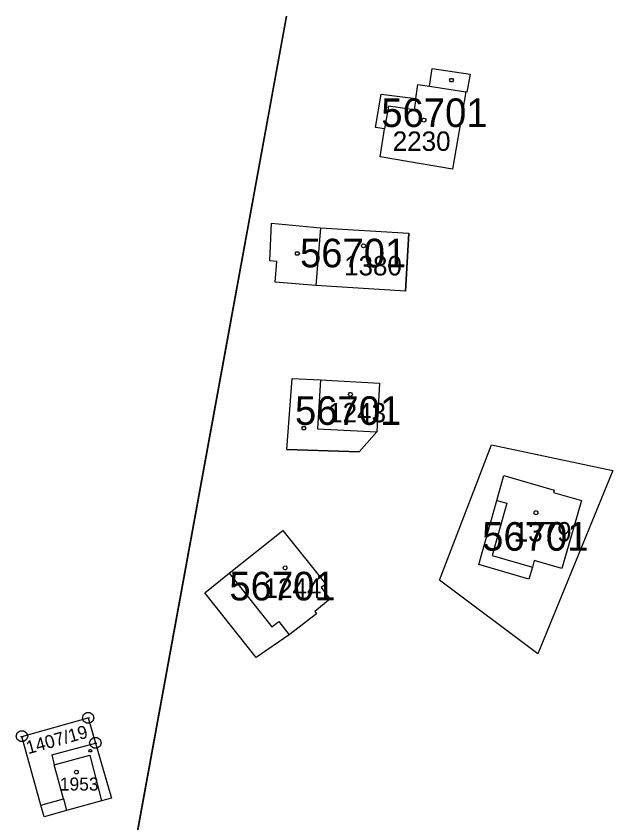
# Model space of a CAD drawing. Extents: x -779618 to -776429, y -1144546 to -1143350.
# Drawn here: x -778475 to -778422.8, y -1143420.2 to -1143349.7 of the extents above; entities that cross this region are included whole.
import ezdxf

# ---------------------------------------------------------------- set-up
doc = ezdxf.new("R2010")
doc.units = 0
for name, color, linetype in [('1', 7, 'Continuous'), ('11', 7, 'Continuous'), ('12', 7, 'Continuous'), ('2', 7, 'Continuous'), ('4', 7, 'Continuous'), ('5', 7, 'Continuous'), ('8', 7, 'Continuous')]:
    doc.layers.add(name, color=color, linetype=linetype)

msp = doc.modelspace()

# ---------------------------------------------------------------- linework, layer by layer
at = {"layer": '1'}
for p, q in [((-778465.13, -1143424.95), (-778451.37, -1143349.655)), ((-778438.87, -1143355.77), (-778438.63, -1143354.23)), ((-778438.63, -1143354.23), (-778435.31, -1143354.74)), ((-778435.31, -1143354.74), (-778435.58, -1143356.29)), ((-778440.06, -1143356.85), (-778439.87, -1143355.62)), ((-778439.87, -1143355.62), (-778438.87, -1143355.77)), ((-778443.57, -1143359.39), (-778443.08, -1143356.48)), ((-778443.08, -1143356.48), (-778440.06, -1143356.85)), ((-778435.68, -1143356.27), (-778436.85, -1143363.05)), ((-778435.58, -1143356.29), (-778435.68, -1143356.27)), ((-778442.79, -1143359.51), (-778443.57, -1143359.39)), ((-778443.16, -1143361.95), (-778442.79, -1143359.51)), ((-778440.79, -1143362.36), (-778443.16, -1143361.95)), ((-778436.85, -1143363.05), (-778440.79, -1143362.36)), ((-778452.83, -1143371.04), (-778452.69, -1143367.75)), ((-778452.69, -1143367.75), (-778448.39, -1143368.17)), ((-778448.39, -1143368.17), (-778440.66, -1143368.63)), ((-778440.96, -1143373.72), (-778440.66, -1143368.63)), ((-778452.2, -1143371.12), (-778452.83, -1143371.04)), ((-778452.36, -1143372.91), (-778452.2, -1143371.12)), ((-778448.81, -1143373.22), (-778452.36, -1143372.91)), ((-778440.96, -1143373.72), (-778448.81, -1143373.22)), ((-778451.34, -1143387.56), (-778450.88, -1143381.33)), ((-778450.88, -1143381.33), (-778448.4, -1143381.47)), ((-778448.4, -1143381.47), (-778443.22, -1143381.75)), ((-778443.22, -1143381.75), (-778443.45, -1143386.02)), ((-778443.45, -1143386.02), (-778445, -1143387.76)), ((-778451.34, -1143387.56), (-778445, -1143387.76)), ((-778437.99, -1143398.99), (-778433.44, -1143387.15)), ((-778433.44, -1143387.15), (-778422.82, -1143389.38)), ((-778422.82, -1143389.38), (-778429.37, -1143405.41)), ((-778456.38, -1143398.38), (-778451.69, -1143394.63)), ((-778451.69, -1143394.63), (-778447.93, -1143399.32)), ((-778458.52, -1143400.1), (-778456.38, -1143398.38)), ((-778447.93, -1143399.32), (-778448.32, -1143399.63)), ((-778429.37, -1143405.41), (-778437.99, -1143398.99)), ((-778454.02, -1143405.74), (-778458.52, -1143400.1)), ((-778448.32, -1143399.63), (-778447.58, -1143400.65)), ((-778447.58, -1143400.65), (-778448.88, -1143401.73)), ((-778448.74, -1143401.93), (-778451.14, -1143403.76)), ((-778448.88, -1143401.73), (-778448.74, -1143401.93)), ((-778451.14, -1143403.76), (-778454.02, -1143405.74)), ((-778474.5, -1143412.64), (-778468.71, -1143411.03)), ((-778468.71, -1143411.03), (-778468.07, -1143413.22)), ((-778472.85, -1143418.66), (-778474.5, -1143412.64)), ((-778471.9, -1143414.24), (-778468.07, -1143413.22)), ((-778468.07, -1143413.22), (-778466.67, -1143418.04)), ((-778471.9, -1143414.24), (-778471.67, -1143415.12)), ((-778470.88, -1143418.1), (-778471.67, -1143415.12)), ((-778470.88, -1143418.1), (-778470.6, -1143419.13)), ((-778467.54, -1143418.28), (-778470.6, -1143419.13)), ((-778466.67, -1143418.04), (-778467.54, -1143418.28)), ((-778472.57, -1143419.68), (-778472.85, -1143418.66)), ((-778470.6, -1143419.13), (-778472.57, -1143419.68))]:
    msp.add_line(p, q, dxfattribs=at)
at = {"layer": '11'}
msp.add_lwpolyline([(-778451.37, -1143349.655), (-778456.42, -1143377.28), (-778465.13, -1143424.95)], dxfattribs=at)
for points in [[(-778443.08, -1143356.48), (-778440.06, -1143356.85), (-778439.87, -1143355.62), (-778438.87, -1143355.77), (-778438.63, -1143354.23), (-778435.31, -1143354.74), (-778435.58, -1143356.29), (-778435.68, -1143356.27), (-778436.85, -1143363.05), (-778440.79, -1143362.36), (-778443.16, -1143361.95), (-778442.79, -1143359.51), (-778443.57, -1143359.39)], [(-778452.69, -1143367.75), (-778448.39, -1143368.17), (-778440.66, -1143368.63), (-778440.96, -1143373.72), (-778448.81, -1143373.22), (-778452.36, -1143372.91), (-778452.2, -1143371.12), (-778452.83, -1143371.04)], [(-778450.88, -1143381.33), (-778448.4, -1143381.47), (-778443.22, -1143381.75), (-778443.45, -1143386.02), (-778445, -1143387.76), (-778451.34, -1143387.56)], [(-778433.44, -1143387.15), (-778422.82, -1143389.38), (-778429.37, -1143405.41), (-778437.99, -1143398.99)], [(-778456.38, -1143398.38), (-778451.69, -1143394.63), (-778447.93, -1143399.32), (-778448.32, -1143399.63), (-778447.58, -1143400.65), (-778448.88, -1143401.73), (-778448.74, -1143401.93), (-778451.14, -1143403.76), (-778454.02, -1143405.74), (-778458.52, -1143400.1)]]:
    msp.add_lwpolyline(points, close=True, dxfattribs=at)
at = {"layer": '12'}
for p, q in [((-778440.06, -1143356.85), (-778439.87, -1143355.62)), ((-778439.87, -1143355.62), (-778438.87, -1143355.77)), ((-778438.87, -1143355.77), (-778435.68, -1143356.27)), ((-778435.68, -1143356.27), (-778436.85, -1143363.05)), ((-778440.06, -1143356.85), (-778440.21, -1143357.84)), ((-778442.43, -1143357.52), (-778442.79, -1143359.51)), ((-778440.21, -1143357.84), (-778442.43, -1143357.52)), ((-778443.16, -1143361.95), (-778442.79, -1143359.51)), ((-778440.79, -1143362.36), (-778443.16, -1143361.95)), ((-778436.85, -1143363.05), (-778440.79, -1143362.36)), ((-778448.39, -1143368.17), (-778448.81, -1143373.22)), ((-778448.39, -1143368.17), (-778440.66, -1143368.63)), ((-778440.96, -1143373.72), (-778440.66, -1143368.63)), ((-778440.96, -1143373.72), (-778448.81, -1143373.22)), ((-778448.4, -1143381.47), (-778448.64, -1143385.75)), ((-778448.4, -1143381.47), (-778443.22, -1143381.75)), ((-778443.22, -1143381.75), (-778443.45, -1143386.02)), ((-778448.64, -1143385.75), (-778443.45, -1143386.02)), ((-778432.97, -1143392.02), (-778432.36, -1143389.83)), ((-778432.36, -1143389.83), (-778427.94, -1143391.1)), ((-778427.94, -1143391.1), (-778428, -1143391.3)), ((-778428, -1143391.3), (-778425.56, -1143392)), ((-778432.1, -1143392.26), (-778433.37, -1143396.81)), ((-778432.97, -1143392.02), (-778432.1, -1143392.26)), ((-778425.56, -1143392), (-778427.29, -1143397.95)), ((-778456.38, -1143398.38), (-778451.69, -1143394.63)), ((-778451.69, -1143394.63), (-778447.93, -1143399.32)), ((-778433.37, -1143396.81), (-778429.85, -1143397.83)), ((-778429.69, -1143397.26), (-778429.85, -1143397.83)), ((-778427.29, -1143397.95), (-778429.69, -1143397.26)), ((-778456.38, -1143398.38), (-778452.66, -1143403.06)), ((-778447.93, -1143399.32), (-778448.32, -1143399.63)), ((-778448.32, -1143399.63), (-778447.58, -1143400.65)), ((-778447.58, -1143400.65), (-778448.88, -1143401.73)), ((-778448.74, -1143401.93), (-778451.14, -1143403.76)), ((-778448.88, -1143401.73), (-778448.74, -1143401.93)), ((-778452.66, -1143403.06), (-778452.04, -1143402.59)), ((-778452.04, -1143402.59), (-778451.14, -1143403.76)), ((-778471.67, -1143415.12), (-778468.57, -1143414.29)), ((-778468.57, -1143414.29), (-778467.54, -1143418.28)), ((-778470.88, -1143418.1), (-778471.67, -1143415.12)), ((-778470.88, -1143418.1), (-778470.6, -1143419.13)), ((-778467.54, -1143418.28), (-778470.6, -1143419.13))]:
    msp.add_line(p, q, dxfattribs=at)
at = {"layer": '4'}
for p, q in [((-778438.87, -1143355.77), (-778435.68, -1143356.27)), ((-778440.06, -1143356.85), (-778440.21, -1143357.84)), ((-778442.43, -1143357.52), (-778442.79, -1143359.51)), ((-778440.21, -1143357.84), (-778442.43, -1143357.52)), ((-778448.39, -1143368.17), (-778448.81, -1143373.22)), ((-778448.4, -1143381.47), (-778448.64, -1143385.75)), ((-778448.64, -1143385.75), (-778443.45, -1143386.02)), ((-778432.97, -1143392.02), (-778432.36, -1143389.83)), ((-778432.36, -1143389.83), (-778427.94, -1143391.1)), ((-778427.94, -1143391.1), (-778428, -1143391.3)), ((-778428, -1143391.3), (-778425.56, -1143392)), ((-778434.54, -1143397.61), (-778432.97, -1143392.02)), ((-778432.1, -1143392.26), (-778433.37, -1143396.81)), ((-778432.97, -1143392.02), (-778432.1, -1143392.26)), ((-778425.56, -1143392), (-778427.29, -1143397.95)), ((-778433.37, -1143396.81), (-778429.85, -1143397.83)), ((-778429.69, -1143397.26), (-778429.85, -1143397.83)), ((-778427.29, -1143397.95), (-778429.69, -1143397.26)), ((-778430.16, -1143398.88), (-778434.54, -1143397.61)), ((-778429.85, -1143397.83), (-778430.16, -1143398.88)), ((-778456.38, -1143398.38), (-778452.66, -1143403.06)), ((-778452.66, -1143403.06), (-778452.04, -1143402.59)), ((-778452.04, -1143402.59), (-778451.14, -1143403.76)), ((-778471.67, -1143415.12), (-778468.57, -1143414.29)), ((-778468.57, -1143414.29), (-778467.54, -1143418.28)), ((-778472.85, -1143418.66), (-778470.88, -1143418.1))]:
    msp.add_line(p, q, dxfattribs=at)
at = {"layer": '5'}
for points in [[(-778436.85, -1143355.11), (-778436.76, -1143355.26), (-778436.85, -1143355.41), (-778437.03, -1143355.41), (-778437.12, -1143355.26), (-778437.03, -1143355.11)], [(-778439.34, -1143358.58), (-778439.24, -1143358.6), (-778439.19, -1143358.69), (-778439.17, -1143358.75), (-778439.19, -1143358.84), (-778439.27, -1143358.91), (-778439.34, -1143358.92), (-778439.43, -1143358.89), (-778439.49, -1143358.83), (-778439.51, -1143358.75), (-778439.49, -1143358.66), (-778439.41, -1143358.59)], [(-778444.62, -1143369.57), (-778444.52, -1143369.59), (-778444.47, -1143369.68), (-778444.45, -1143369.74), (-778444.47, -1143369.83), (-778444.55, -1143369.9), (-778444.62, -1143369.91), (-778444.71, -1143369.88), (-778444.77, -1143369.82), (-778444.79, -1143369.74), (-778444.77, -1143369.65), (-778444.69, -1143369.58)], [(-778450.33, -1143370.27), (-778450.24, -1143370.42), (-778450.33, -1143370.57), (-778450.51, -1143370.57), (-778450.6, -1143370.42), (-778450.51, -1143370.27)], [(-778445.77, -1143382.57), (-778445.67, -1143382.59), (-778445.62, -1143382.68), (-778445.6, -1143382.74), (-778445.62, -1143382.83), (-778445.7, -1143382.9), (-778445.77, -1143382.91), (-778445.86, -1143382.88), (-778445.92, -1143382.82), (-778445.94, -1143382.74), (-778445.92, -1143382.65), (-778445.84, -1143382.58)], [(-778449.76, -1143385.53), (-778449.67, -1143385.68), (-778449.76, -1143385.83), (-778449.94, -1143385.83), (-778450.03, -1143385.68), (-778449.94, -1143385.53)], [(-778429.54, -1143392.92), (-778429.44, -1143392.94), (-778429.39, -1143393.03), (-778429.37, -1143393.09), (-778429.39, -1143393.18), (-778429.47, -1143393.25), (-778429.54, -1143393.26), (-778429.63, -1143393.23), (-778429.69, -1143393.17), (-778429.71, -1143393.09), (-778429.69, -1143393), (-778429.61, -1143392.93)], [(-778451.49, -1143397.74), (-778451.39, -1143397.76), (-778451.34, -1143397.85), (-778451.32, -1143397.91), (-778451.34, -1143398), (-778451.42, -1143398.07), (-778451.49, -1143398.08), (-778451.58, -1143398.05), (-778451.64, -1143397.99), (-778451.66, -1143397.91), (-778451.64, -1143397.82), (-778451.56, -1143397.75)], [(-778468.46, -1143413.789), (-778468.399, -1143413.89), (-778468.46, -1143413.99), (-778468.58, -1143413.99), (-778468.641, -1143413.89), (-778468.58, -1143413.789)], [(-778469.74, -1143415.6), (-778469.64, -1143415.62), (-778469.59, -1143415.71), (-778469.57, -1143415.77), (-778469.59, -1143415.86), (-778469.67, -1143415.93), (-778469.74, -1143415.94), (-778469.83, -1143415.91), (-778469.89, -1143415.85), (-778469.91, -1143415.77), (-778469.89, -1143415.68), (-778469.81, -1143415.61)]]:
    msp.add_lwpolyline(points, close=True, dxfattribs=at)
at = {"layer": '8'}
for p, q in [((-778468.83, -1143411.03), (-778468.59, -1143411.03)), ((-778474.62, -1143412.64), (-778474.38, -1143412.64)), ((-778468.19, -1143413.22), (-778467.95, -1143413.22))]:
    msp.add_line(p, q, dxfattribs=at)
for points in [[(-778468.56, -1143410.55), (-778468.31, -1143410.73), (-778468.21, -1143411.02), (-778468.31, -1143411.31), (-778468.56, -1143411.49), (-778468.87, -1143411.49), (-778469.12, -1143411.31), (-778469.22, -1143411.02), (-778469.12, -1143410.73), (-778468.87, -1143410.55)], [(-778474.35, -1143412.16), (-778474.1, -1143412.34), (-778474, -1143412.63), (-778474.1, -1143412.92), (-778474.35, -1143413.1), (-778474.66, -1143413.1), (-778474.91, -1143412.92), (-778475.01, -1143412.63), (-778474.91, -1143412.34), (-778474.66, -1143412.16)], [(-778467.92, -1143412.74), (-778467.67, -1143412.92), (-778467.57, -1143413.21), (-778467.67, -1143413.5), (-778467.92, -1143413.68), (-778468.23, -1143413.68), (-778468.48, -1143413.5), (-778468.58, -1143413.21), (-778468.48, -1143412.92), (-778468.23, -1143412.74)]]:
    msp.add_lwpolyline(points, close=True, dxfattribs=at)

# ---------------------------------------------------------------- texts
at = {"layer": '11'}
for p in [(-778443.073, -1143359.35), (-778450.183, -1143371.62), (-778450.623, -1143385.4), (-778434.253, -1143396.4), (-778456.363, -1143400.75)]:
    msp.add_text('56701', height=2.5, dxfattribs=at).set_placement(p)
at = {"layer": '2'}
for s, height, p in [('2230', 1.7, (-778442.073, -1143361.44)), ('1380', 1.7, (-778446.327, -1143372.33)), ('1243', 1.7, (-778447.717, -1143385.18)), ('1379', 1.7, (-778431.487, -1143395.6)), ('1244', 1.7, (-778453.367, -1143400.53)), ('1953', 1.14, (-778471.189, -1143417.38))]:
    msp.add_text(s, height=height, dxfattribs=at).set_placement(p)
msp.add_text('1407/19', height=1.14, rotation=15.52716, dxfattribs=at).set_placement((-778473.961, -1143414.206))

doc.saveas('drawing.dxf')
